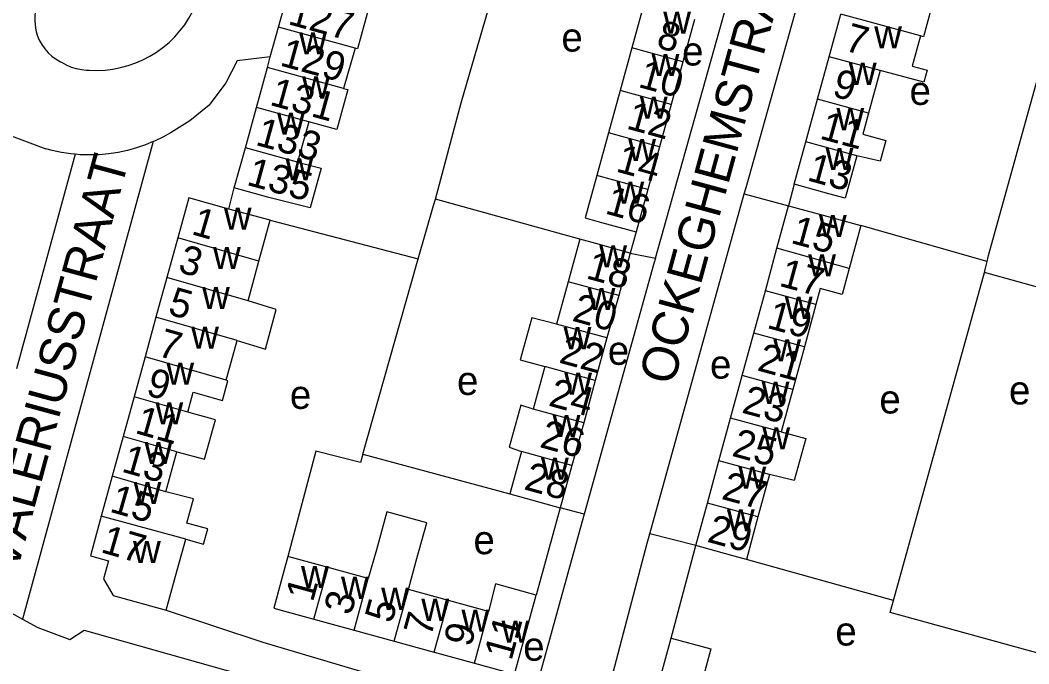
# Model space of a CAD drawing. Extents: x 159045 to 160918, y 380454 to 382516.
# Drawn here: x 160221.1 to 160361.4, y 381034 to 381123.6 of the extents above; entities that cross this region are included whole.
import ezdxf

# ---------------------------------------------------------------- set-up
doc = ezdxf.new("R2010")
doc.units = 0
for name, color, linetype in [('BLT_Basislijn', 7, 'Continuous'), ('BLT_Bebouwing', 7, 'Continuous'), ('BLT_Centroide', 7, 'Continuous'), ('BLT_Huisnummer', 7, 'Continuous'), ('BLT_Huisnummer_ tussenligend', 7, 'Continuous'), ('BLT_Onderverdeling_panden', 7, 'Continuous'), ('BLT_Straatnaam', 7, 'Continuous')]:
    doc.layers.add(name, color=color, linetype=linetype)

msp = doc.modelspace()

# ---------------------------------------------------------------- linework, layer by layer
at = {"layer": 'BLT_Basislijn'}
for p, q in [((160207.9, 381111.84), (160224.66, 381105.7)), ((160239.59, 381106.69), (160221.37, 381040.19)), ((160228.74, 381104.93), (160220.55, 381075.05)), ((160328.8, 381100.74), (160328.01, 381097.75)), ((160250.09, 381097.26), (160250.87, 381100.25)), ((160308.71, 381052.05), (160321.84, 381099.4)), ((160321.84, 381099.4), (160328.01, 381097.75)), ((160298.97, 381093.09), (160278.85, 381098.67)), ((160255.86, 381095.75), (160276.46, 381090.37)), ((160306.79, 381094.11), (160305.98, 381091.16)), ((160355.64, 381090.01), (160338.08, 381095.01)), ((160305.98, 381091.16), (160309.48, 381090.46)), ((160342.59, 381042.79), (160355.26, 381088.44)), ((160373.73, 381083.34), (160355.26, 381088.44)), ((160268.77, 381063.15), (160289.23, 381057.61)), ((160296.24, 381055.69), (160292.9, 381043.51)), ((160299.55, 381054.82), (160296.24, 381055.69)), ((160315.1, 381050.42), (160308.71, 381052.05)), ((160311.67, 381037.55), (160315.1, 381050.42)), ((160342.59, 381042.79), (160322.13, 381048.5)), ((160212.36, 381045.16), (160221.37, 381040.19))]:
    msp.add_line(p, q, dxfattribs=at)
for points in [[(160278.85, 381098.67), (160282.42, 381112.09), (160291.53, 381143.42), (160292.67, 381148.33)], [(160321.84, 381099.4), (160322.09, 381100.28), (160334.15, 381143.32), (160334.28, 381143.79)], [(160309.48, 381090.46), (160323.39, 381140.1), (160323.48, 381140.45)], [(160355.64, 381090.01), (160355.82, 381090.82), (160367.37, 381132.5)], [(160230.68, 381116.64), (160231.78, 381116.61), (160232.88, 381116.66), (160233.97, 381116.79), (160235.05, 381116.99), (160236.11, 381117.28), (160237.14, 381117.64), (160238.15, 381118.08), (160239.12, 381118.58), (160240.05, 381119.16), (160240.94, 381119.8), (160241.78, 381120.51), (160242.57, 381121.28), (160243.3, 381122.1), (160243.96, 381122.97), (160244.56, 381123.89), (160245.1, 381124.85), (160245.56, 381125.84), (160245.77, 381126.38)], [(160223.24, 381125.05), (160223.12, 381124.34), (160223.09, 381123.62), (160223.13, 381122.9), (160223.25, 381122.19), (160223.45, 381121.5), (160223.72, 381120.83), (160224.07, 381120.2), (160224.48, 381119.61), (160224.96, 381119.07), (160225.49, 381118.59), (160226.08, 381118.16), (160226.7, 381117.81), (160226.84, 381117.74)], [(160226.84, 381117.74), (160227.48, 381117.37), (160228.16, 381117.08), (160228.86, 381116.86), (160229.59, 381116.71), (160230.32, 381116.65), (160230.68, 381116.64)], [(160255.88, 381118.49), (160251.26, 381117.93), (160249.67, 381114.89), (160247.38, 381111.75), (160244.67, 381109.59), (160242.08, 381107.98)], [(160242.08, 381107.98), (160240.93, 381107.33), (160239.74, 381106.75), (160239.59, 381106.69)], [(160239.59, 381106.69), (160238.51, 381106.25), (160237.26, 381105.82), (160235.99, 381105.46), (160234.7, 381105.18), (160233.39, 381104.99), (160232.07, 381104.87), (160230.75, 381104.83), (160229.43, 381104.87), (160228.74, 381104.93)], [(160228.74, 381104.93), (160228.11, 381104.99), (160226.8, 381105.19), (160225.51, 381105.47), (160224.66, 381105.7)], [(160276.46, 381090.37), (160278.61, 381097.8), (160278.85, 381098.67)], [(160268.77, 381063.15), (160276.27, 381089.7), (160276.46, 381090.37)], [(160309.48, 381090.46), (160309.26, 381089.7), (160299.55, 381054.82)], [(160355.26, 381088.44), (160355.43, 381089.05), (160355.64, 381090.01)], [(160268.77, 381063.15), (160268.44, 381061.99), (160262.2, 381063.59), (160258.33, 381048.91)], [(160299.55, 381054.82), (160299.22, 381053.63), (160291.6, 381025.94)], [(160301.23, 381023.76), (160308.34, 381050.74), (160308.71, 381052.05)], [(160363.37, 381035.26), (160342.12, 381041.1), (160342.59, 381042.79)], [(160241.4, 381041.45), (160254.83, 381036.96), (160287.49, 381027.25), (160288.43, 381026.95)], [(160221.37, 381040.19), (160223.53, 381039), (160227.99, 381037.36), (160229.95, 381038.65)], [(160229.95, 381038.65), (160284.87, 381023.14), (160287.93, 381022.41), (160289.85, 381022.26), (160291.2, 381023.78), (160291.6, 381025.94)]]:
    msp.add_lwpolyline(points, dxfattribs=at)
at = {"layer": 'BLT_Bebouwing'}
for p, q in [((160257.02, 381122.63), (160258.56, 381128.22)), ((160307.83, 381125.66), (160306.21, 381119.74)), ((160314.92, 381123.71), (160313.29, 381117.79)), ((160333.65, 381118.52), (160335.27, 381124.45)), ((160255.88, 381118.49), (160257.02, 381122.63)), ((160267.68, 381119.69), (160266.08, 381114.09)), ((160306.21, 381119.74), (160304.58, 381113.82)), ((160255.48, 381117.03), (160255.88, 381118.49)), ((160313.29, 381117.79), (160311.67, 381111.87)), ((160332.03, 381112.59), (160333.65, 381118.52)), ((160253.95, 381111.44), (160255.48, 381117.03)), ((160340.74, 381116.59), (160339.12, 381110.66)), ((160304.58, 381113.82), (160302.95, 381107.9)), ((160330.42, 381106.67), (160332.03, 381112.59)), ((160252.41, 381105.84), (160253.95, 381111.44)), ((160311.67, 381111.87), (160310.04, 381105.95)), ((160261.22, 381109.44), (160259.68, 381103.84)), ((160302.95, 381107.9), (160301.33, 381101.98)), ((160328.8, 381100.74), (160330.42, 381106.67)), ((160250.87, 381100.25), (160252.41, 381105.84)), ((160310.04, 381105.95), (160308.41, 381100.03)), ((160308.41, 381100.03), (160306.79, 381094.11)), ((160255.86, 381095.75), (160250.09, 381097.26)), ((160326.39, 381091.84), (160328.01, 381097.75)), ((160338.08, 381095.01), (160336.45, 381089.03)), ((160243.01, 381093.31), (160241.49, 381087.77)), ((160298.97, 381093.09), (160297.35, 381087.17)), ((160305.98, 381091.16), (160304.36, 381085.25)), ((160324.78, 381085.92), (160326.39, 381091.84)), ((160252.79, 381084.53), (160254.3, 381090.03)), ((160241.49, 381087.77), (160239.96, 381082.23)), ((160297.35, 381087.17), (160295.72, 381081.26)), ((160304.36, 381085.25), (160302.73, 381079.34)), ((160323.17, 381080), (160324.78, 381085.92)), ((160331.81, 381084), (160330.2, 381078.09)), ((160239.96, 381082.23), (160238.44, 381076.69)), ((160321.55, 381074.09), (160323.17, 381080)), ((160249.74, 381073.45), (160251.27, 381078.99)), ((160302.73, 381079.34), (160301.11, 381073.42)), ((160330.2, 381078.09), (160328.58, 381072.17)), ((160238.44, 381076.69), (160236.92, 381071.15)), ((160294.1, 381075.35), (160292.48, 381069.44)), ((160319.94, 381068.17), (160321.55, 381074.09)), ((160301.11, 381073.42), (160299.49, 381067.51)), ((160328.58, 381072.17), (160326.97, 381066.25)), ((160236.92, 381071.15), (160235.4, 381065.61)), ((160299.49, 381067.51), (160297.86, 381061.6)), ((160318.32, 381062.25), (160319.94, 381068.17)), ((160235.4, 381065.61), (160233.88, 381060.07)), ((160241.34, 381057.93), (160242.86, 381063.47)), ((160290.85, 381063.53), (160289.23, 381057.61)), ((160297.86, 381061.6), (160296.24, 381055.69)), ((160316.71, 381056.34), (160318.32, 381062.25)), ((160233.88, 381060.07), (160232.36, 381054.53)), ((160325.36, 381060.34), (160323.74, 381054.42)), ((160315.1, 381050.42), (160316.71, 381056.34)), ((160323.74, 381054.42), (160322.13, 381048.5)), ((160263.92, 381047.37), (160258.33, 381048.91)), ((160269.5, 381045.84), (160263.92, 381047.37)), ((160280.68, 381042.77), (160275.09, 381044.3)), ((160289.87, 381032.5), (160292.9, 381043.51)), ((160256.35, 381041.71), (160261.94, 381040.17)), ((160286.26, 381041.23), (160280.68, 381042.77)), ((160261.94, 381040.17), (160267.53, 381038.64)), ((160267.53, 381038.64), (160273.11, 381037.1)), ((160308.82, 381027.21), (160311.67, 381037.55)), ((160273.11, 381037.1), (160278.7, 381035.57)), ((160278.7, 381035.57), (160284.29, 381034.03)), ((160284.29, 381034.03), (160289.87, 381032.5))]:
    msp.add_line(p, q, dxfattribs=at)
for points in [[(160343.96, 381128.38), (160350.29, 381126.65), (160349.75, 381124.69), (160347.83, 381125.22), (160346.76, 381121.29), (160346.35, 381121.43)], [(160269.53, 381125.2), (160267.99, 381119.6), (160267.68, 381119.69)], [(160346.35, 381121.43), (160345.2, 381117.21), (160347.27, 381116.65), (160346.81, 381114.95), (160340.74, 381116.59)], [(160266.08, 381114.09), (160266.65, 381113.93), (160265.12, 381108.37), (160261.22, 381109.44)], [(160339.12, 381110.66), (160338.32, 381107.72), (160341.54, 381106.84), (160340.76, 381103.96), (160337.51, 381104.73)], [(160259.68, 381103.84), (160262.94, 381102.99), (160261.43, 381097.46), (160255.69, 381098.92), (160250.87, 381100.25)], [(160337.51, 381104.73), (160335.89, 381098.8), (160333.62, 381099.42), (160328.8, 381100.74)], [(160301.33, 381101.98), (160299.7, 381096.06), (160301.96, 381095.43), (160306.79, 381094.11)], [(160250.09, 381097.26), (160244.53, 381098.85), (160243.01, 381093.31)], [(160328.01, 381097.75), (160332.83, 381096.44), (160338.08, 381095.01)], [(160254.3, 381090.03), (160255.86, 381095.75)], [(160305.98, 381091.16), (160301.16, 381092.48), (160298.97, 381093.09)], [(160336.45, 381089.03), (160335.46, 381085.41), (160332.42, 381086.24), (160331.81, 381084)], [(160251.27, 381078.99), (160255.19, 381077.8), (160256.7, 381083.29), (160252.79, 381084.53)], [(160295.72, 381081.26), (160292.27, 381082.15), (160290.66, 381076.29), (160294.1, 381075.35)], [(160244.38, 381069.01), (160245.15, 381071.8), (160249.23, 381070.64), (160249.98, 381073.36), (160249.74, 381073.45)], [(160292.48, 381069.44), (160290.75, 381069.97), (160289.14, 381064.12), (160290.85, 381063.53)], [(160242.86, 381063.47), (160246.72, 381062.44), (160248.23, 381067.93), (160244.38, 381069.01)], [(160326.97, 381066.25), (160330.39, 381065.35), (160328.78, 381059.47), (160325.36, 381060.34)], [(160244.1, 381051.33), (160246.6, 381050.61), (160247.19, 381052.75), (160244.28, 381053.55), (160245.21, 381056.94), (160241.34, 381057.93)], [(160289.23, 381057.61), (160291.41, 381057.01), (160296.24, 381055.69)], [(160232.36, 381054.53), (160230.84, 381049)], [(160275.09, 381044.3), (160276.19, 381048.31), (160277.64, 381053.6), (160272.11, 381055.12), (160270.66, 381049.83), (160269.5, 381045.84)], [(160241.4, 381041.45), (160242.69, 381046.15), (160244.1, 381051.33)], [(160322.13, 381048.5), (160319.92, 381049.1), (160315.1, 381050.42)], [(160230.84, 381049), (160233.35, 381048.31), (160232.66, 381045.81), (160234.01, 381043.47), (160241.4, 381041.45)], [(160258.33, 381048.91), (160257.68, 381046.53), (160256.35, 381041.71)], [(160292.9, 381043.51), (160287.2, 381045.08), (160286.26, 381041.23)], [(160311.67, 381037.55), (160317.19, 381036.03), (160316.33, 381032.91), (160316.57, 381032.85)]]:
    msp.add_lwpolyline(points, dxfattribs=at)
at = {"layer": 'BLT_Onderverdeling_panden'}
for p, q in [((160346.35, 381121.43), (160335.27, 381124.45)), ((160267.68, 381119.69), (160257.02, 381122.63)), ((160313.29, 381117.79), (160306.21, 381119.74)), ((160340.74, 381116.59), (160333.65, 381118.52)), ((160266.08, 381114.09), (160255.48, 381117.03)), ((160311.67, 381111.87), (160304.58, 381113.82)), ((160339.12, 381110.66), (160332.03, 381112.59)), ((160261.22, 381109.44), (160253.95, 381111.44)), ((160310.04, 381105.95), (160302.95, 381107.9)), ((160337.51, 381104.73), (160330.42, 381106.67)), ((160259.68, 381103.84), (160252.41, 381105.84)), ((160308.41, 381100.03), (160301.33, 381101.98)), ((160254.3, 381090.03), (160243.01, 381093.31)), ((160336.45, 381089.03), (160326.39, 381091.84)), ((160252.79, 381084.53), (160241.49, 381087.77)), ((160304.36, 381085.25), (160297.35, 381087.17)), ((160331.81, 381084), (160324.78, 381085.92)), ((160251.27, 381078.99), (160239.96, 381082.23)), ((160302.73, 381079.34), (160295.72, 381081.26)), ((160330.2, 381078.09), (160323.17, 381080)), ((160249.74, 381073.45), (160238.44, 381076.69)), ((160301.11, 381073.42), (160294.1, 381075.35)), ((160328.58, 381072.17), (160321.55, 381074.09)), ((160244.38, 381069.01), (160236.92, 381071.15)), ((160299.49, 381067.51), (160292.48, 381069.44)), ((160326.97, 381066.25), (160319.94, 381068.17)), ((160242.86, 381063.47), (160235.4, 381065.61)), ((160297.86, 381061.6), (160290.85, 381063.53)), ((160325.36, 381060.34), (160318.32, 381062.25)), ((160241.34, 381057.93), (160233.88, 381060.07)), ((160323.74, 381054.42), (160316.71, 381056.34)), ((160244.1, 381051.33), (160232.36, 381054.53)), ((160261.94, 381040.17), (160263.92, 381047.37)), ((160267.53, 381038.64), (160269.5, 381045.84)), ((160273.11, 381037.1), (160275.09, 381044.3)), ((160278.7, 381035.57), (160280.68, 381042.77)), ((160284.29, 381034.03), (160286.26, 381041.23))]:
    msp.add_line(p, q, dxfattribs=at)

# ---------------------------------------------------------------- texts
at = {"layer": 'BLT_Centroide'}
for s, p in [('w', (160310.56, 381121.72)), ('w', (160259.88, 381118.84)), ('e', (160296.39, 381119.23)), ('w', (160339.92, 381119.69)), ('e', (160313.19, 381117.29)), ('w', (160308.94, 381115.81)), ('w', (160336.39, 381114.59)), ('w', (160260.3, 381112.69)), ('e', (160344.84, 381111.8)), ('w', (160307.31, 381109.88)), ('w', (160256.81, 381107.66)), ('w', (160334.66, 381108.28)), ('w', (160305.69, 381103.97)), ('w', (160333.16, 381102.72)), ('w', (160257.98, 381101.31)), ('w', (160304.05, 381098.03)), ('w', (160249.41, 381094.44)), ('w', (160332.23, 381093.41)), ('w', (160247.9, 381088.94)), ('w', (160301.66, 381089.16)), ('w', (160330.73, 381087.91)), ('w', (160246.38, 381083.38)), ('w', (160300.04, 381083.25)), ('w', (160327.48, 381082)), ('w', (160244.86, 381077.84)), ('w', (160296.69, 381077.78)), ('e', (160302.85, 381075.6)), ('w', (160325.88, 381076.09)), ('e', (160317.07, 381073.67)), ('w', (160241.41, 381072.84)), ('e', (160281.86, 381071.4)), ('w', (160296.79, 381071.44)), ('e', (160258.6, 381069.46)), ('w', (160324.26, 381070.16)), ('e', (160358.68, 381070.08)), ('e', (160340.64, 381068.82)), ('w', (160239.89, 381067.31)), ('w', (160295.17, 381065.53)), ('w', (160324.36, 381063.81)), ('w', (160238.37, 381061.78)), ('w', (160293.55, 381059.59)), ('w', (160321.03, 381058.34)), ('w', (160236.85, 381056.22)), ('w', (160319.42, 381052.41)), ('e', (160284.15, 381049.22)), ('w', (160236.77, 381047.98)), ('w', (160260.14, 381044.53)), ('w', (160265.72, 381043)), ('w', (160271.31, 381041.47)), ('w', (160276.89, 381039.94)), ('w', (160282.48, 381038.41)), ('w', (160288.06, 381036.88)), ('e', (160334.51, 381036.5)), ('e', (160291.08, 381034.39))]:
    msp.add_text(s, height=4, dxfattribs=at).set_placement(p)
at = {"layer": 'BLT_Huisnummer'}
for s, rotation, p in [('129', 344.6324, (160257.07, 381117.32)), ('10', 344.6348, (160306.93, 381114.33)), ('9', 344.7408, (160333.92, 381113.05)), ('135', 344.6353, (160252.43, 381100.7)), ('13', 344.7519, (160330.44, 381101.32)), ('16', 344.6328, (160302.32, 381096.71)), ('1', 344.012, (160244.75, 381093.83)), ('18', 344.6391, (160299.67, 381087.68)), ('17', 344.7511, (160326.54, 381086.63)), ('5', 344.01, (160241.47, 381082.68)), ('22', 344.637, (160295.91, 381075.94)), ('21', 344.749, (160323.5, 381074.85)), ('9', 344.008, (160238.43, 381071.42)), ('25', 344.749, (160319.97, 381062.95)), ('13', 344.013, (160235.03, 381060.76)), ('28', 344.6323, (160291.03, 381058.29)), ('29', 344.7519, (160316.52, 381050.99)), ('17', 344.011, (160232.12, 381049.53)), ('1', 74.6439, (160261.8, 381042.44)), ('5', 74.6419, (160272.8, 381039.46)), ('11', 74.6385, (160289.43, 381034.28))]:
    msp.add_text(s, height=4, rotation=rotation, dxfattribs=at).set_placement(p)
at = {"layer": 'BLT_Huisnummer_ tussenligend'}
for s, rotation, p in [('127', 344.6344, (160258.19, 381123.08)), ('8', 344.6348, (160309.44, 381119.84)), ('7', 344.7408, (160335.61, 381119.42)), ('131', 344.6324, (160255.65, 381111.83)), ('12', 344.6348, (160305.29, 381108.54)), ('11', 344.7408, (160332.2, 381107.13)), ('133', 344.6324, (160253.67, 381106.26)), ('14', 344.6348, (160303.83, 381102.56)), ('15', 344.7519, (160328.16, 381092.6)), ('3', 344.012, (160242.88, 381088.58)), ('20', 344.6391, (160297.73, 381081.77)), ('19', 344.7511, (160324.84, 381080.77)), ('7', 344.01, (160240.01, 381076.9)), ('24', 344.637, (160294.45, 381069.95)), ('23', 344.749, (160321.35, 381068.97)), ('11', 344.008, (160236.9, 381066.13)), ('26', 344.637, (160293.22, 381064.17)), ('27', 344.749, (160318.53, 381056.95)), ('15', 344.013, (160233.37, 381055.18)), ('3', 74.6439, (160267.11, 381040.58)), ('7', 74.6419, (160278.22, 381037.58)), ('9', 74.6419, (160283.79, 381036.16))]:
    msp.add_text(s, height=4, rotation=rotation, dxfattribs=at).set_placement(p)
at = {"layer": 'BLT_Straatnaam'}
for s, rotation, p in [('OCKEGHEMSTRAAT', 74.7442, (160311.95, 381072.59)), ('VALERIUSSTRAAT', 74.7717, (160220.62, 381046.68))]:
    msp.add_text(s, height=5, rotation=rotation, dxfattribs=at).set_placement(p)

doc.saveas('drawing.dxf')
